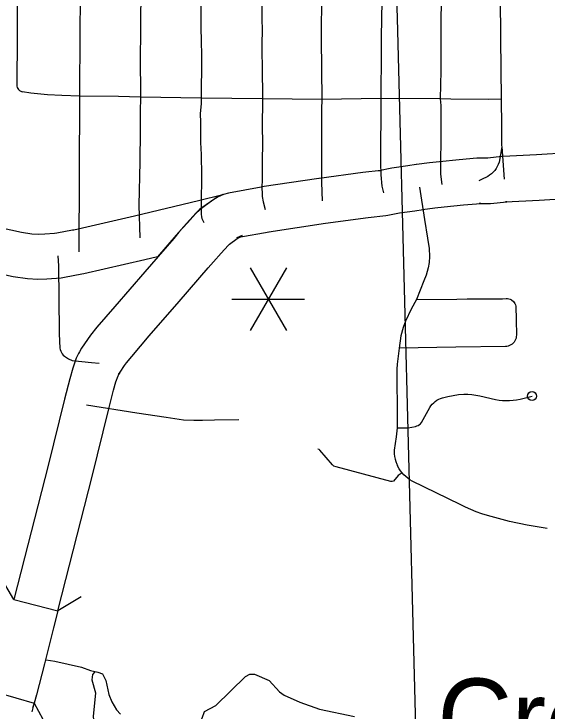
# Model space of a CAD drawing. Extents: x -19 to 366, y -4 to 359.
# Drawn here: x 149.004 to 149.561, y 188.183 to 188.912 of the extents above; entities that cross this region are included whole.
import ezdxf

# ---------------------------------------------------------------- set-up
doc = ezdxf.new("R2010")
doc.units = 0
for name, color, linetype in [('R_Contour Annot', 7, 'Continuous'), ('R_Striping', 7, 'Continuous'), ('R_Survey Control', 7, 'Continuous'), ('R_Temp Easement', 7, 'Continuous'), ('R_Vert Alg', 7, 'Continuous'), ('Sheet Fence', 7, 'Continuous'), ('T_Vehicle Path Lt Minor', 7, 'Continuous')]:
    doc.layers.add(name, color=color, linetype=linetype)

msp = doc.modelspace()

# ---------------------------------------------------------------- linework, layer by layer
at = {"layer": 'R_Contour Annot'}
for p, q in [((149.51524, 188.76261), (149.51388, 188.7625)), ((149.44872, 188.75703), (149.44882, 188.75704)), ((149.48969, 188.7609), (149.48774, 188.76081)), ((149.38547, 188.74771), (149.38766, 188.74805)), ((149.42484, 188.75423), (149.42418, 188.75414)), ((149.3228, 188.73968), (149.26334, 188.73077)), ((149.32306, 188.73972), (149.3228, 188.73968)), ((149.26334, 188.73077), (149.26266, 188.73066)), ((149.22328, 188.72297), (149.21762, 188.7204)), ((149.1303, 188.70075), (149.19696, 188.71651)), ((149.49193, 188.71365), (149.48998, 188.71355)), ((149.51887, 188.71542), (149.51751, 188.71531)), ((149.06677, 188.68616), (149.1303, 188.70075)), ((149.39264, 188.70096), (149.39483, 188.7013)), ((149.27036, 188.68395), (149.32982, 188.69286)), ((149.2427, 188.68024), (149.23703, 188.67767)), ((149.14119, 188.65468), (149.07737, 188.64002)), ((149.15438, 188.65779), (149.14119, 188.65468)), ((149.07272, 188.55848), (149.07192, 188.55695)), ((149.11453, 188.53631), (149.11372, 188.53479)), ((149.05727, 188.50899), (149.05727, 188.50898)), ((149.0044, 188.29963), (149.05027, 188.28789)), ((149.00473, 188.30095), (149.00474, 188.30098)), ((148.97994, 188.20456), (149.02541, 188.19133)), ((149.02443, 188.18802), (149.02301, 188.18235)), ((149.02419, 188.18715), (149.02443, 188.18802))]:
    msp.add_line(p, q, dxfattribs=at)
for points in [[(149.51388, 188.7625), (149.49931, 188.76096), (149.48969, 188.7609)], [(149.60967, 188.76767), (149.58385, 188.76637), (149.5501, 188.76428), (149.51524, 188.76261)], [(149.44882, 188.75704), (149.43833, 188.75599), (149.42484, 188.75423)], [(149.48774, 188.76081), (149.46911, 188.75915), (149.44872, 188.75703)], [(149.38766, 188.74805), (149.36856, 188.74603), (149.32306, 188.73972)], [(149.42418, 188.75414), (149.41576, 188.75279), (149.39884, 188.75041), (149.38547, 188.74771)], [(149.26266, 188.73066), (149.22825, 188.72448), (149.22328, 188.72297)], [(149.21762, 188.7204), (149.21091, 188.71621), (149.19874, 188.70735), (149.19404, 188.70279), (149.18547, 188.69347), (149.17668, 188.68357), (149.17117, 188.67692), (149.14117, 188.64202), (149.1098, 188.60605), (149.09105, 188.58414), (149.08447, 188.57605), (149.08107, 188.5714), (149.07496, 188.56235), (149.07272, 188.55848)], [(149.19696, 188.71651), (149.22264, 188.72285), (149.21778, 188.72069), (149.21052, 188.71613), (149.19864, 188.70756), (149.19456, 188.70366), (149.1844, 188.69266), (149.17376, 188.6806), (149.15438, 188.65779)], [(149.51751, 188.71531), (149.5527, 188.71701), (149.58651, 188.71909), (149.61206, 188.72039)], [(149.45362, 188.70994), (149.47366, 188.71202), (149.49193, 188.71365)], [(149.48998, 188.71355), (149.50195, 188.71363), (149.51887, 188.71542)], [(149.39483, 188.7013), (149.40683, 188.70372), (149.42279, 188.70597), (149.43163, 188.70738)], [(149.43097, 188.70728), (149.44376, 188.70895), (149.45353, 188.70993)], [(149.32956, 188.69282), (149.3743, 188.69902), (149.39264, 188.70096)], [(148.98172, 188.69023), (149.01221, 188.68342), (149.02308, 188.68187), (149.02997, 188.68154), (149.03652, 188.68172), (149.04688, 188.68239)], [(149.04688, 188.68239), (149.04934, 188.68275), (149.06544, 188.68586), (149.06677, 188.68616)], [(149.23703, 188.67767), (149.23935, 188.67837), (149.27103, 188.68406)], [(149.11372, 188.53479), (149.11513, 188.53723), (149.11982, 188.54417), (149.12197, 188.54712), (149.12741, 188.55381), (149.14563, 188.57509), (149.17696, 188.61103), (149.20734, 188.64637), (149.21261, 188.65273), (149.2206, 188.66172), (149.22799, 188.66975), (149.22932, 188.67105), (149.23741, 188.67694), (149.2427, 188.68024)], [(149.05365, 188.63553), (149.03882, 188.63441), (149.02946, 188.63417), (149.01862, 188.63468), (149.0037, 188.6368), (148.97139, 188.64402)], [(149.07737, 188.64002), (149.07522, 188.63952), (149.05723, 188.63605), (149.05365, 188.63553)], [(149.07192, 188.55695), (149.06952, 188.552), (149.0657, 188.54152), (149.06263, 188.53048), (149.05727, 188.50899)], [(149.10321, 188.49752), (149.10842, 188.51841), (149.11082, 188.52706), (149.11318, 188.53353), (149.11453, 188.53631)], [(149.05727, 188.50898), (149.04, 188.43968), (149.00473, 188.30095)], [(149.05062, 188.28928), (149.08592, 188.42812), (149.10321, 188.49753)], [(149.00474, 188.30098), (149.0044, 188.29963)], [(149.05027, 188.28789), (149.05061, 188.28924)], [(149.05027, 188.28789), (149.0457, 188.27004), (149.03641, 188.23236), (149.02793, 188.20001), (149.02541, 188.19133)], [(149.02541, 188.19133), (149.02419, 188.18715)]]:
    msp.add_lwpolyline(points, dxfattribs=at)
at = {"layer": 'R_Striping'}
for points in [[(149.07305, 188.94802), (149.07344, 188.92776), (149.07329, 188.89258), (149.07297, 188.82562)], [(149.13694, 188.94759), (149.13644, 188.88965), (149.13626, 188.86817), (149.13668, 188.82463)], [(149.19857, 188.94504), (149.19946, 188.92136), (149.19964, 188.89395), (149.19977, 188.88661), (149.20013, 188.865), (149.19997, 188.82361)], [(149.26344, 188.94404), (149.26362, 188.93316), (149.26328, 188.90965), (149.2634, 188.89152), (149.26331, 188.88346), (149.26315, 188.8714), (149.26351, 188.85681), (149.26396, 188.82289)], [(149.32585, 188.94475), (149.3256, 188.93016), (149.32526, 188.88927), (149.3253, 188.88544), (149.32582, 188.82214)], [(149.38885, 188.94462), (149.38789, 188.88729), (149.38764, 188.87276), (149.38741, 188.82333)], [(149.45037, 188.94482), (149.45027, 188.88413), (149.4502, 188.85226), (149.4494, 188.82305)], [(149.51178, 188.94418), (149.512, 188.92984), (149.51238, 188.88598), (149.51295, 188.82251)], [(149.07297, 188.82562), (149.05447, 188.82629), (149.03925, 188.82709), (149.02191, 188.82869), (149.01339, 188.83005)], [(149.07297, 188.82562), (149.07207, 188.66309)], [(149.13668, 188.82463), (149.11364, 188.82528), (149.07297, 188.82562)], [(149.13668, 188.82463), (149.1361, 188.80937), (149.13606, 188.78362), (149.13587, 188.76295), (149.13583, 188.75722), (149.13466, 188.71172), (149.13575, 188.67771)], [(149.19997, 188.82361), (149.13668, 188.82463)], [(149.19997, 188.82361), (149.19992, 188.81806), (149.19878, 188.80724), (149.19934, 188.79861), (149.19928, 188.77711), (149.19981, 188.76477), (149.20025, 188.74234), (149.19984, 188.71382), (149.19987, 188.70247), (149.20022, 188.69947), (149.20058, 188.69786), (149.20263, 188.69353)], [(149.26396, 188.82289), (149.19997, 188.82361)], [(149.26396, 188.82289), (149.26371, 188.79248), (149.26385, 188.77816), (149.26368, 188.75625), (149.26353, 188.7391), (149.26328, 188.73003), (149.26342, 188.72381), (149.2637, 188.72067), (149.26448, 188.71512), (149.26685, 188.70736)], [(149.32582, 188.82214), (149.26396, 188.82289)], [(149.32582, 188.82214), (149.32551, 188.81207), (149.3256, 188.79371), (149.32542, 188.77541), (149.32553, 188.76303), (149.3256, 188.75655), (149.32555, 188.73549), (149.32631, 188.71627)], [(149.38741, 188.82333), (149.32582, 188.82214)], [(149.38741, 188.82333), (149.38727, 188.75594), (149.38741, 188.74332), (149.38835, 188.73169), (149.39015, 188.72451)], [(149.4494, 188.82305), (149.38741, 188.82333)], [(149.4494, 188.82305), (149.44997, 188.8158), (149.45004, 188.80003), (149.45, 188.7855), (149.44959, 188.75157), (149.44988, 188.74427), (149.45117, 188.73349)], [(149.51295, 188.82251), (149.50012, 188.82233), (149.46068, 188.82262), (149.4494, 188.82305)], [(149.51295, 188.82251), (149.51352, 188.79422), (149.51352, 188.77414), (149.51364, 188.77264)], [(149.51364, 188.77264), (149.5109, 188.7566), (149.51009, 188.7543), (149.50907, 188.75208), (149.50783, 188.74997), (149.50642, 188.74799), (149.50479, 188.74616), (149.50302, 188.74449), (149.50108, 188.74299), (149.49901, 188.74169), (149.49265, 188.73877), (149.48983, 188.73723)], [(149.51364, 188.77264), (149.51638, 188.73896)], [(149.4279, 188.73076), (149.43306, 188.69679), (149.43632, 188.67743), (149.43783, 188.66657), (149.43832, 188.65821), (149.43777, 188.65174), (149.4368, 188.6462), (149.43466, 188.63869), (149.43252, 188.63277), (149.42467, 188.61329)], [(149.05027, 188.65896), (149.05089, 188.64826), (149.05165, 188.5795), (149.05204, 188.56787)], [(149.42467, 188.61329), (149.46672, 188.61343), (149.47772, 188.61384), (149.51436, 188.61401), (149.51838, 188.6142), (149.51975, 188.61416), (149.52113, 188.61393), (149.52245, 188.6135), (149.52384, 188.61279), (149.52586, 188.61116), (149.52672, 188.61008), (149.52742, 188.60888), (149.52795, 188.6076), (149.5283, 188.60626), (149.5288, 188.59204), (149.52895, 188.57589), (149.52888, 188.57438), (149.52859, 188.57288), (149.52811, 188.57143), (149.52744, 188.57006), (149.52663, 188.56878), (149.52564, 188.56762), (149.52449, 188.5666), (149.52324, 188.56573), (149.52188, 188.56504), (149.52046, 188.56453), (149.51897, 188.56421), (149.51746, 188.56408), (149.46592, 188.56332), (149.40663, 188.56219)], [(149.42467, 188.61329), (149.41921, 188.60322), (149.41325, 188.59049), (149.41064, 188.58412), (149.40842, 188.57518), (149.40663, 188.56219)], [(149.05204, 188.56787), (149.05215, 188.56416), (149.0523, 188.5625), (149.05265, 188.56086), (149.05322, 188.55928), (149.05395, 188.55778), (149.05487, 188.55639), (149.05595, 188.55512), (149.05717, 188.55398), (149.06133, 188.55124), (149.06533, 188.54955), (149.08553, 188.54724), (149.09322, 188.54663)], [(149.40663, 188.56219), (149.40466, 188.54578), (149.4043, 188.54048), (149.40418, 188.53266), (149.40468, 188.49519), (149.40452, 188.47927)], [(149.40452, 188.47927), (149.40836, 188.479), (149.4161, 188.47923), (149.42373, 188.48064), (149.42514, 188.48105), (149.42647, 188.48166), (149.4277, 188.48247), (149.42881, 188.48344), (149.42975, 188.48456), (149.43861, 188.50023), (149.43979, 188.50203), (149.44113, 188.50371), (149.44263, 188.50526), (149.44427, 188.50667), (149.44603, 188.50792), (149.44789, 188.509), (149.44983, 188.5099), (149.45187, 188.51062), (149.45758, 188.51201), (149.46871, 188.51388), (149.47428, 188.51431), (149.47843, 188.51422), (149.48256, 188.5139), (149.48667, 188.51337), (149.49075, 188.51262), (149.50725, 188.50872), (149.51089, 188.50811), (149.51455, 188.50771), (149.51823, 188.50754), (149.52192, 188.50759), (149.52558, 188.50787), (149.52924, 188.50836), (149.53284, 188.50907), (149.5453, 188.51224)], [(149.08024, 188.50325), (149.13269, 188.4949), (149.16347, 188.49019), (149.18155, 188.48763), (149.19213, 188.48703), (149.20141, 188.48715), (149.21362, 188.4876), (149.23916, 188.48783)], [(149.40452, 188.47927), (149.4035, 188.46958), (149.40124, 188.45593), (149.40141, 188.45181), (149.40177, 188.44911), (149.40235, 188.44645), (149.40311, 188.44384), (149.40407, 188.44129), (149.40485, 188.43963)], [(149.4096, 188.43212), (149.4057, 188.42932), (149.40076, 188.42355), (149.39917, 188.42295), (149.39791, 188.42293), (149.34076, 188.43822), (149.33839, 188.43912), (149.33695, 188.4404), (149.32391, 188.45582), (149.32309, 188.45635), (149.32164, 188.45674)], [(149.4096, 188.43212), (149.40804, 188.43416), (149.40653, 188.43644), (149.40523, 188.43882), (149.40485, 188.43963)], [(149.56118, 188.37394), (149.54036, 188.37728), (149.52189, 188.38112), (149.49879, 188.38755), (149.49291, 188.38941), (149.48712, 188.39147), (149.48142, 188.39373), (149.47578, 188.3962), (149.47023, 188.39887), (149.42014, 188.42337), (149.4178, 188.42478), (149.4156, 188.42636), (149.41348, 188.42809), (149.41153, 188.42998), (149.4096, 188.43212)]]:
    msp.add_lwpolyline(points, dxfattribs=at)
msp.add_circle((149.5453, 188.51224), 0.00473, dxfattribs=at)
at = {"layer": 'R_Survey Control'}
msp.add_lwpolyline([(149.00774, 188.94854), (149.00779, 188.88203), (149.00735, 188.84262), (149.00757, 188.83606), (149.00789, 188.83484), (149.00914, 188.83265), (149.01002, 188.83174), (149.01217, 188.83042), (149.01339, 188.83005)], dxfattribs=at)
at = {"layer": 'R_Temp Easement'}
for points in [[(149.03793, 188.23666), (149.04707, 188.23527), (149.07498, 188.22912), (149.08448, 188.22555), (149.09189, 188.22388), (149.09702, 188.222), (149.10028, 188.21518), (149.10356, 188.20038), (149.10644, 188.1928)], [(149.08885, 188.22405), (149.0864, 188.22119), (149.08585, 188.21569), (149.08952, 188.20203), (149.08716, 188.17753), (149.08814, 188.1688), (149.09082, 188.16483), (149.09577, 188.16067), (149.11724, 188.15298), (149.12407, 188.15206), (149.14096, 188.15118), (149.17547, 188.15702), (149.18361, 188.1599), (149.19836, 188.17117), (149.201, 188.17573), (149.20325, 188.18277)], [(149.20325, 188.18277), (149.21517, 188.18908), (149.24616, 188.21921), (149.25051, 188.2217), (149.25564, 188.22172), (149.27103, 188.21514), (149.28171, 188.20323), (149.28665, 188.19983), (149.303, 188.1923), (149.32334, 188.18499), (149.35999, 188.17755)], [(149.10644, 188.1928), (149.1116, 188.18447), (149.11561, 188.17993)]]:
    msp.add_lwpolyline(points, dxfattribs=at)
at = {"layer": 'R_Vert Alg'}
for points in [[(149.0044, 188.29963), (148.98992, 188.32407)], [(149.07471, 188.30237), (149.05027, 188.28789)], [(149.02541, 188.19133), (149.03909, 188.16644)]]:
    msp.add_lwpolyline(points, dxfattribs=at)
at = {"layer": 'Sheet Fence'}
for points in [[(154.11585, 1.87092), (153.9063, 10.48743), (153.69602, 19.10409), (153.48501, 27.72087), (153.27327, 36.3378), (153.0608, 44.95486), (152.84759, 53.57206), (152.63366, 62.1894), (152.419, 70.80688), (152.20362, 79.42449), (151.98751, 88.04225), (151.77068, 96.66014), (151.55312, 105.27817), (151.33484, 113.89634), (151.11584, 122.51465), (150.89612, 131.13311), (150.67568, 139.7517), (150.45452, 148.37043), (150.23264, 156.98931), (150.01005, 165.60832), (149.78674, 174.22748), (149.56272, 182.84677), (149.33799, 191.46621), (149.11254, 200.0858), (148.88638, 208.70552), (148.65952, 217.32539), (148.43194, 225.9454), (148.20366, 234.56555), (147.97466, 243.18584), (147.74497, 251.80628), (147.51457, 260.42687), (147.28346, 269.04759), (147.05165, 277.66846), (146.81914, 286.28948), (146.58593, 294.91064), (146.35202, 303.53194), (146.11742, 312.15339), (145.88211, 320.77499), (145.64611, 329.39673), (145.40941, 338.01861), (145.17202, 346.64065)], [(0, 180.89994), (7.12284, 180.90436), (14.24566, 180.9176), (21.36847, 180.93968), (28.49124, 180.97058), (35.61397, 181.01031), (42.73664, 181.05888), (49.85925, 181.11627), (56.98178, 181.18249), (64.10422, 181.25754), (71.22656, 181.34142), (78.3488, 181.43413), (85.47091, 181.53567), (92.5929, 181.64603), (99.71474, 181.76523), (106.83643, 181.89325), (113.95795, 182.0301), (121.0793, 182.17578), (128.20046, 182.33029), (135.32143, 182.49362), (142.44218, 182.66579), (149.56272, 182.84677), (156.68303, 183.03659), (163.8031, 183.23523), (170.92291, 183.4427), (178.04247, 183.65899), (185.16175, 183.88411), (192.28074, 184.11805), (199.39944, 184.36082), (206.51784, 184.61242), (213.63591, 184.87283), (220.75366, 185.14207), (227.87107, 185.42014), (234.98813, 185.70702), (242.10483, 186.00273), (249.22115, 186.30726), (256.33709, 186.62061), (263.45264, 186.94279), (270.56779, 187.27378), (277.68251, 187.61359), (284.79682, 187.96222), (291.91068, 188.31967), (299.02409, 188.68594), (306.13705, 189.06103), (313.24954, 189.44494), (320.36154, 189.83766), (327.47305, 190.23919), (334.58406, 190.64954), (341.69455, 191.06871)]]:
    msp.add_spline(points, degree=3, dxfattribs=at)
at = {"layer": 'T_Vehicle Path Lt Minor'}
for p, q in [((149.28879, 188.64641), (149.25091, 188.5808)), ((149.25091, 188.64641), (149.28879, 188.5808)), ((149.23197, 188.61361), (149.30773, 188.61361))]:
    msp.add_line(p, q, dxfattribs=at)

# ---------------------------------------------------------------- texts
at = {"layer": 'R_Temp Easement'}
msp.add_text('Creek', height=0.08, rotation=358.30021, dxfattribs=at).set_placement((149.4455, 188.1384))

doc.saveas('drawing.dxf')
